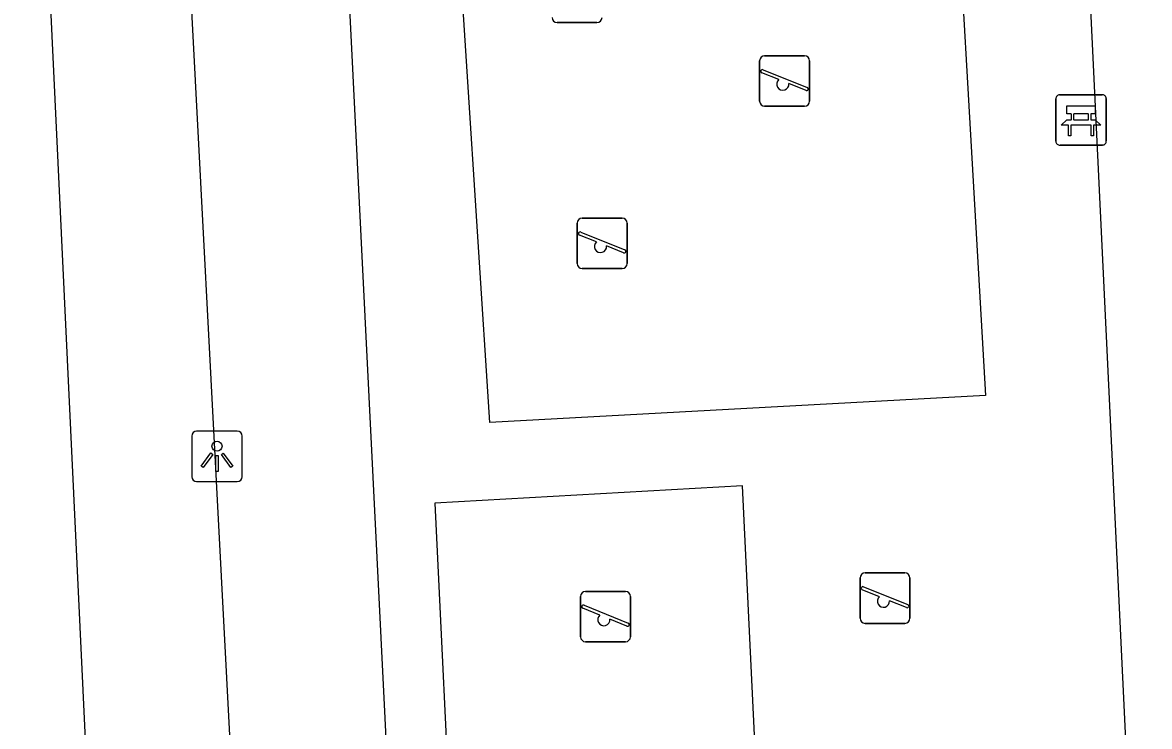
# Model space of a CAD drawing. Extents: x 161084 to 161928, y 385355 to 386522.
# Drawn here: x 161491.68 to 161514.03, y 385589.73 to 385603.7 of the extents above; entities that cross this region are included whole.
import ezdxf

# ---------------------------------------------------------------- set-up
doc = ezdxf.new("R2010")
doc.units = 0
for name, color, linetype in [('IMGEO_Bank', 7, 'Continuous'), ('IMGEO_Groenvoorziening', 7, 'Continuous'), ('IMGEO_Lichtpunt', 7, 'Continuous'), ('IMGEO_Speelvoorziening', 7, 'Continuous'), ('IMGEO_Voetpad_open', 7, 'Continuous')]:
    doc.layers.add(name, color=color, linetype=linetype)

msp = doc.modelspace()

# ---------------------------------------------------------------- linework, layer by layer
at = {"layer": 'IMGEO_Bank'}
for p, q in [((161512.177, 385601.341), (161512.177, 385602.182)), ((161512.177, 385602.182), (161512.177, 385601.341)), ((161512.252, 385602.266), (161513.093, 385602.266)), ((161513.093, 385602.266), (161512.252, 385602.266)), ((161513.177, 385602.191), (161513.177, 385601.35)), ((161513.177, 385601.35), (161513.177, 385602.191)), ((161512.486, 385601.772), (161512.486, 385601.878)), ((161512.53, 385601.878), (161512.53, 385601.772)), ((161512.818, 385601.884), (161512.536, 385601.884)), ((161512.536, 385601.766), (161512.818, 385601.766)), ((161512.824, 385601.772), (161512.824, 385601.878)), ((161512.868, 385601.878), (161512.868, 385601.772)), ((161512.874, 385601.664), (161512.481, 385601.664)), ((161513.102, 385601.266), (161512.261, 385601.266)), ((161512.261, 385601.266), (161513.102, 385601.266))]:
    msp.add_line(p, q, dxfattribs=at)
for points in [[(161512.48, 385601.884), (161512.394, 385601.884), (161512.394, 385602.045), (161512.957, 385602.045), (161512.957, 385601.884), (161512.874, 385601.884)], [(161512.424, 385601.664), (161512.282, 385601.664), (161512.394, 385601.766), (161512.48, 385601.766)], [(161512.874, 385601.766), (161512.957, 385601.766), (161513.069, 385601.664), (161512.93, 385601.664)], [(161512.474, 385601.657), (161512.474, 385601.45), (161512.431, 385601.45), (161512.431, 385601.657)], [(161512.924, 385601.657), (161512.924, 385601.45), (161512.88, 385601.45), (161512.88, 385601.657)]]:
    msp.add_lwpolyline(points, dxfattribs=at)
for centre, radius, start, end in [((161512.255, 385602.188), 0.0779, 92.4484, 184.2845), ((161512.255, 385602.188), 0.0779, 92.4484, 184.2845), ((161513.099, 385602.188), 0.0779, 2.4484, 94.2845), ((161513.099, 385602.188), 0.0779, 2.4484, 94.2845), ((161512.479, 385601.877), 0.00671, 2.8957, 87.1043), ((161512.479, 385601.773), 0.00671, 272.8957, 357.1043), ((161512.536, 385601.877), 0.00671, 92.8957, 177.1043), ((161512.536, 385601.773), 0.00671, 182.8957, 267.1043), ((161512.818, 385601.877), 0.00671, 2.8957, 87.1043), ((161512.818, 385601.773), 0.00671, 272.8957, 357.1043), ((161512.875, 385601.877), 0.00671, 92.8957, 177.1043), ((161512.875, 385601.773), 0.00671, 182.8957, 267.1043), ((161512.424, 385601.657), 0.00671, 2.8957, 87.1043), ((161512.481, 385601.657), 0.00671, 92.8957, 177.1043), ((161512.873, 385601.657), 0.00671, 2.8957, 87.1043), ((161512.93, 385601.657), 0.00671, 92.8957, 177.1043), ((161512.255, 385601.344), 0.0779, 182.4484, 274.2845), ((161512.255, 385601.344), 0.0779, 182.4484, 274.2845), ((161513.099, 385601.344), 0.0779, 272.4484, 4.2845), ((161513.099, 385601.344), 0.0779, 272.4484, 4.2845)]:
    msp.add_arc(centre, radius, start, end, dxfattribs=at)
at = {"layer": 'IMGEO_Groenvoorziening'}
msp.add_lwpolyline([(161493.661, 385574.12), (161491.683, 385615.86)], dxfattribs=at)
at = {"layer": 'IMGEO_Lichtpunt'}
for p, q in [((161495.041, 385595.494), (161495.041, 385594.687)), ((161495.041, 385595.494), (161495.041, 385594.687)), ((161495.943, 385595.589), (161495.135, 385595.589)), ((161495.943, 385595.589), (161495.135, 385595.589)), ((161496.037, 385594.687), (161496.037, 385595.494)), ((161496.037, 385594.687), (161496.037, 385595.494)), ((161495.135, 385594.593), (161495.943, 385594.593)), ((161495.135, 385594.593), (161495.943, 385594.593))]:
    msp.add_line(p, q, dxfattribs=at)
for points in [[(161495.415, 385595.158), (161495.454, 385595.13), (161495.266, 385594.868), (161495.228, 385594.895), (161495.415, 385595.158)], [(161495.517, 385595.11), (161495.564, 385595.11), (161495.564, 385594.788), (161495.517, 385594.788), (161495.517, 385595.11)], [(161495.627, 385595.13), (161495.665, 385595.157), (161495.852, 385594.895), (161495.813, 385594.867), (161495.627, 385595.13)]]:
    msp.add_lwpolyline(points, dxfattribs=at)
msp.add_circle((161495.54, 385595.292), 0.0994, dxfattribs=at)
for centre, start, end in [((161495.135, 385595.494), 90, 180), ((161495.135, 385595.494), 90, 180), ((161495.943, 385595.494), 0, 90), ((161495.943, 385595.494), 0, 90), ((161495.135, 385594.687), 180, 270), ((161495.135, 385594.687), 180, 270), ((161495.943, 385594.687), 270, 0), ((161495.943, 385594.687), 270, 360)]:
    msp.add_arc(centre, 0.0946, start, end, dxfattribs=at)
at = {"layer": 'IMGEO_Speelvoorziening'}
for p, q in [((161503.076, 385603.697), (161502.286, 385603.697)), ((161502.286, 385603.697), (161503.076, 385603.697)), ((161506.402, 385603.037), (161507.192, 385603.037)), ((161507.192, 385603.037), (161506.402, 385603.037)), ((161506.302, 385602.137), (161506.302, 385602.937)), ((161506.302, 385602.937), (161506.302, 385602.137)), ((161507.292, 385602.937), (161507.292, 385602.137)), ((161507.292, 385602.137), (161507.292, 385602.937)), ((161506.685, 385602.565), (161506.346, 385602.702)), ((161506.371, 385602.762), (161507.247, 385602.409)), ((161507.223, 385602.349), (161506.883, 385602.486)), ((161507.192, 385602.037), (161506.402, 385602.037)), ((161506.402, 385602.037), (161507.192, 385602.037)), ((161502.684, 385598.916), (161502.684, 385599.716)), ((161502.684, 385599.716), (161502.684, 385598.916)), ((161502.784, 385599.816), (161503.574, 385599.816)), ((161503.574, 385599.816), (161502.784, 385599.816)), ((161503.674, 385599.716), (161503.674, 385598.916)), ((161503.674, 385598.916), (161503.674, 385599.716)), ((161503.067, 385599.344), (161502.728, 385599.481)), ((161502.753, 385599.541), (161503.629, 385599.188)), ((161503.605, 385599.128), (161503.265, 385599.265)), ((161503.574, 385598.816), (161502.784, 385598.816)), ((161502.784, 385598.816), (161503.574, 385598.816)), ((161508.394, 385592.778), (161509.184, 385592.778)), ((161509.184, 385592.778), (161508.394, 385592.778)), ((161508.294, 385591.878), (161508.294, 385592.678)), ((161508.294, 385592.678), (161508.294, 385591.878)), ((161509.284, 385592.678), (161509.284, 385591.878)), ((161509.284, 385591.878), (161509.284, 385592.678)), ((161502.75, 385591.512), (161502.75, 385592.312)), ((161502.75, 385592.312), (161502.75, 385591.512)), ((161502.85, 385592.412), (161503.64, 385592.412)), ((161503.64, 385592.412), (161502.85, 385592.412)), ((161503.74, 385592.312), (161503.74, 385591.512)), ((161503.74, 385591.512), (161503.74, 385592.312)), ((161508.677, 385592.306), (161508.338, 385592.443)), ((161508.363, 385592.503), (161509.239, 385592.15)), ((161503.133, 385591.94), (161502.794, 385592.077)), ((161502.819, 385592.137), (161503.695, 385591.784)), ((161509.215, 385592.09), (161508.875, 385592.227)), ((161503.671, 385591.724), (161503.331, 385591.861)), ((161509.184, 385591.778), (161508.394, 385591.778)), ((161508.394, 385591.778), (161509.184, 385591.778)), ((161503.64, 385591.412), (161502.85, 385591.412)), ((161502.85, 385591.412), (161503.64, 385591.412))]:
    msp.add_line(p, q, dxfattribs=at)
for centre, radius, start, end in [((161502.286, 385603.797), 0.1, 180, 270), ((161502.286, 385603.797), 0.1, 180, 270), ((161503.076, 385603.797), 0.1, 270, 0), ((161503.076, 385603.797), 0.1, 270, 0), ((161506.402, 385602.937), 0.1, 90, 180), ((161506.402, 385602.937), 0.1, 90, 180), ((161507.192, 385602.937), 0.1, 0, 90), ((161507.192, 385602.937), 0.1, 360, 90), ((161506.359, 385602.732), 0.0327, 68.078, 248.078), ((161506.764, 385602.475), 0.12, 130.9928, 5.1632), ((161507.235, 385602.379), 0.0327, 248.078, 68.078), ((161506.402, 385602.137), 0.1, 180, 270), ((161506.402, 385602.137), 0.1, 180, 270), ((161507.192, 385602.137), 0.1, 270, 0), ((161507.192, 385602.137), 0.1, 270, 0), ((161502.784, 385599.716), 0.1, 90, 180), ((161502.784, 385599.716), 0.1, 90, 180), ((161503.574, 385599.716), 0.1, 0, 90), ((161503.574, 385599.716), 0.1, 360, 90), ((161502.741, 385599.511), 0.0327, 68.078, 248.078), ((161503.146, 385599.254), 0.12, 130.9928, 5.1632), ((161503.617, 385599.158), 0.0327, 248.078, 68.078), ((161502.784, 385598.916), 0.1, 180, 270), ((161502.784, 385598.916), 0.1, 180, 270), ((161503.574, 385598.916), 0.1, 270, 0), ((161503.574, 385598.916), 0.1, 270, 0), ((161508.394, 385592.678), 0.1, 90, 180), ((161508.394, 385592.678), 0.1, 90, 180), ((161509.184, 385592.678), 0.1, 0, 90), ((161509.184, 385592.678), 0.1, 360, 90), ((161502.85, 385592.312), 0.1, 90, 180), ((161502.85, 385592.312), 0.1, 90, 180), ((161503.64, 385592.312), 0.1, 0, 90), ((161503.64, 385592.312), 0.1, 360, 90), ((161508.351, 385592.473), 0.0327, 68.078, 248.078), ((161508.756, 385592.216), 0.12, 130.9928, 5.1632), ((161502.807, 385592.107), 0.0327, 68.078, 248.078), ((161509.227, 385592.12), 0.0327, 248.078, 68.078), ((161503.212, 385591.85), 0.12, 130.9928, 5.1632), ((161508.394, 385591.878), 0.1, 180, 270), ((161508.394, 385591.878), 0.1, 180, 270), ((161509.184, 385591.878), 0.1, 270, 0), ((161509.184, 385591.878), 0.1, 270, 0), ((161503.683, 385591.754), 0.0327, 248.078, 68.078), ((161502.85, 385591.512), 0.1, 180, 270), ((161502.85, 385591.512), 0.1, 180, 270), ((161503.64, 385591.512), 0.1, 270, 0), ((161503.64, 385591.512), 0.1, 270, 0)]:
    msp.add_arc(centre, radius, start, end, dxfattribs=at)
at = {"layer": 'IMGEO_Voetpad_open'}
for points in [[(161503.34, 385579.084), (161514.034, 385579.657), (161512.368, 385614.464), (161500, 385613.801), (161497.687, 385613.677)], [(161497.687, 385613.677), (161499.417, 385578.874), (161500, 385578.905), (161503.34, 385579.084)], [(161494.546, 385613.266), (161496.083, 385583.884), (161496.557, 385577.369)], [(161500.954, 385595.764), (161500.257, 385606.521), (161503.942, 385606.753), (161503.743, 385609.874), (161509.985, 385610.206), (161510.782, 385596.295), (161500.954, 385595.764)], [(161499.859, 385594.159), (161500.213, 385586.885), (161506.316, 385587.227), (161505.964, 385594.504), (161499.859, 385594.159)]]:
    msp.add_lwpolyline(points, dxfattribs=at)

doc.saveas('drawing.dxf')
